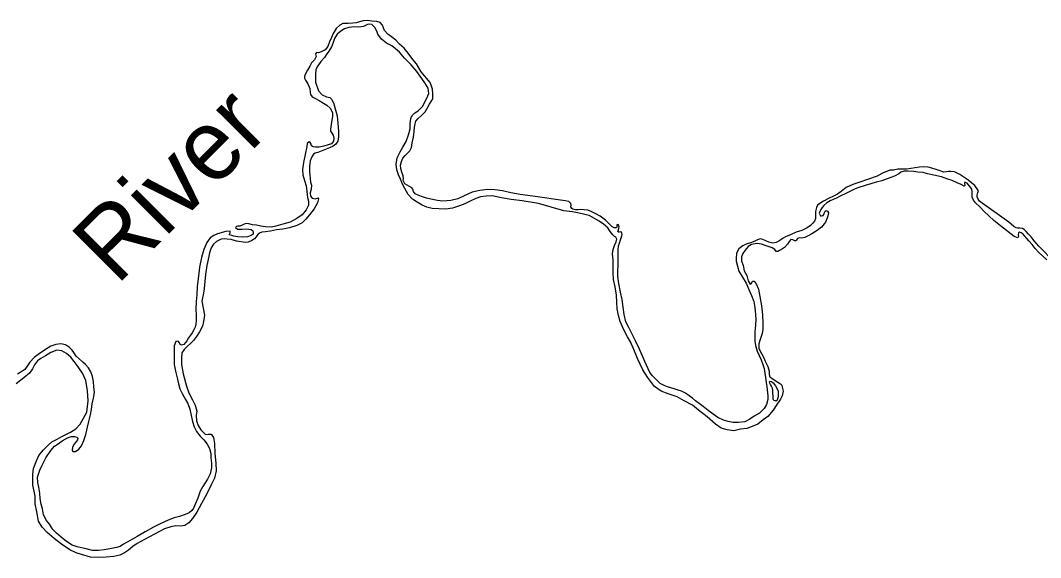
# Model space of a CAD drawing. Extents: x -939622 to -934245, y 1383184 to 1385301.
# Drawn here: x -935278.86 to -935255.93, y 1384122.07 to 1384134.15 of the extents above; entities that cross this region are included whole.
import ezdxf

# ---------------------------------------------------------------- set-up
doc = ezdxf.new("R2010")
doc.units = 0
doc.layers.add('Level 9', color=7, linetype='Continuous')

msp = doc.modelspace()

# ---------------------------------------------------------------- linework, layer by layer
at = {"layer": 'Level 9'}
for points in [[(-935269.997, 1384132.073), (-935269.922, 1384132.113), (-935269.818, 1384132.219), (-935269.78, 1384132.301), (-935269.727, 1384132.4), (-935269.682, 1384132.509), (-935269.695, 1384132.623), (-935269.774, 1384132.742), (-935269.841, 1384132.844), (-935269.953, 1384132.999), (-935270.077, 1384133.149), (-935270.226, 1384133.304), (-935270.344, 1384133.435), (-935270.428, 1384133.509), (-935270.513, 1384133.575), (-935270.63, 1384133.634), (-935270.745, 1384133.729), (-935270.824, 1384133.837), (-935270.851, 1384133.909), (-935270.894, 1384133.992), (-935270.963, 1384134.058), (-935271.041, 1384134.063), (-935271.152, 1384134.014), (-935271.251, 1384134.001), (-935271.362, 1384134.004), (-935271.478, 1384133.991), (-935271.574, 1384133.957), (-935271.658, 1384133.908), (-935271.738, 1384133.841), (-935271.803, 1384133.739), (-935271.841, 1384133.633), (-935271.868, 1384133.555), (-935271.93, 1384133.455), (-935271.986, 1384133.379), (-935272.025, 1384133.316), (-935272.105, 1384133.228), (-935272.173, 1384133.131), (-935272.22, 1384133.047), (-935272.231, 1384132.921), (-935272.23, 1384132.758), (-935272.159, 1384132.564), (-935272.078, 1384132.474), (-935271.981, 1384132.433), (-935271.909, 1384132.412), (-935271.861, 1384132.371), (-935271.818, 1384132.275), (-935271.784, 1384132.158), (-935271.741, 1384132.002), (-935271.725, 1384131.837), (-935271.714, 1384131.654), (-935271.71, 1384131.534), (-935271.724, 1384131.431), (-935271.775, 1384131.365), (-935271.828, 1384131.319), (-935271.915, 1384131.282), (-935272.023, 1384131.24), (-935272.178, 1384131.181), (-935272.238, 1384131.166), (-935272.274, 1384131.144), (-935272.309, 1384131.084), (-935272.347, 1384130.993), (-935272.364, 1384130.864), (-935272.36, 1384130.753), (-935272.34, 1384130.513), (-935272.316, 1384130.441), (-935272.327, 1384130.357), (-935272.35, 1384130.272), (-935272.344, 1384130.197), (-935272.307, 1384130.149), (-935272.226, 1384130.138), (-935272.173, 1384130.156), (-935272.16, 1384130.133), (-935272.187, 1384130.045), (-935272.258, 1384129.909), (-935272.361, 1384129.779), (-935272.445, 1384129.682), (-935272.528, 1384129.595), (-935272.647, 1384129.534), (-935272.812, 1384129.481), (-935272.964, 1384129.456), (-935273.105, 1384129.437), (-935273.24, 1384129.411), (-935273.351, 1384129.396), (-935273.431, 1384129.383), (-935273.488, 1384129.361), (-935273.524, 1384129.334), (-935273.563, 1384129.28), (-935273.601, 1384129.24), (-935273.661, 1384129.198), (-935273.738, 1384129.164), (-935273.804, 1384129.157), (-935274.003, 1384129.186), (-935274.123, 1384129.218), (-935274.213, 1384129.229), (-935274.282, 1384129.235), (-935274.348, 1384129.231), (-935274.452, 1384129.179), (-935274.521, 1384129.113), (-935274.574, 1384129.031), (-935274.609, 1384128.922), (-935274.641, 1384128.775)], [(-935269.971, 1384131.884), (-935269.921, 1384131.945), (-935269.84, 1384132.015), (-935269.763, 1384132.09), (-935269.665, 1384132.265), (-935269.63, 1384132.323), (-935269.588, 1384132.383), (-935269.592, 1384132.506), (-935269.596, 1384132.6), (-935269.627, 1384132.696), (-935269.654, 1384132.752), (-935269.851, 1384132.994), (-935269.961, 1384133.171), (-935270.039, 1384133.269), (-935270.097, 1384133.356), (-935270.176, 1384133.454), (-935270.236, 1384133.526), (-935270.339, 1384133.615), (-935270.424, 1384133.705), (-935270.523, 1384133.782), (-935270.599, 1384133.838), (-935270.674, 1384133.919), (-935270.699, 1384133.982), (-935270.723, 1384134.039), (-935270.775, 1384134.099), (-935270.853, 1384134.128), (-935270.964, 1384134.133), (-935271.069, 1384134.15), (-935271.156, 1384134.143), (-935271.237, 1384134.116), (-935271.311, 1384134.097), (-935271.386, 1384134.084), (-935271.491, 1384134.078), (-935271.548, 1384134.08), (-935271.617, 1384134.077), (-935271.683, 1384134.043), (-935271.763, 1384133.964), (-935271.828, 1384133.855), (-935271.872, 1384133.765), (-935271.91, 1384133.666), (-935271.952, 1384133.563), (-935272.008, 1384133.49), (-935272.098, 1384133.442), (-935272.16, 1384133.423), (-935272.205, 1384133.429), (-935272.229, 1384133.395), (-935272.217, 1384133.338), (-935272.249, 1384133.266), (-935272.32, 1384133.199), (-935272.359, 1384133.121), (-935272.406, 1384133.03), (-935272.462, 1384132.931), (-935272.474, 1384132.889), (-935272.479, 1384132.852), (-935272.452, 1384132.805), (-935272.4, 1384132.724), (-935272.358, 1384132.619), (-935272.348, 1384132.529), (-935272.339, 1384132.481), (-935272.302, 1384132.43), (-935272.227, 1384132.395), (-935272.146, 1384132.35), (-935272.049, 1384132.291), (-935271.974, 1384132.244), (-935271.898, 1384132.172), (-935271.85, 1384132.076), (-935271.849, 1384131.989), (-935271.866, 1384131.86), (-935271.891, 1384131.703), (-935271.894, 1384131.655), (-935271.858, 1384131.616), (-935271.83, 1384131.572), (-935271.815, 1384131.5), (-935271.823, 1384131.436), (-935271.868, 1384131.373), (-935271.94, 1384131.348), (-935272.041, 1384131.323), (-935272.146, 1384131.302), (-935272.227, 1384131.298), (-935272.281, 1384131.304), (-935272.317, 1384131.33), (-935272.326, 1384131.366), (-935272.351, 1384131.405), (-935272.372, 1384131.42), (-935272.413, 1384131.381), (-935272.425, 1384131.311), (-935272.5, 1384130.956), (-935272.52, 1384130.797), (-935272.513, 1384130.677), (-935272.479, 1384130.551), (-935272.436, 1384130.428), (-935272.423, 1384130.305), (-935272.419, 1384130.227), (-935272.41, 1384130.164), (-935272.382, 1384130.08), (-935272.384, 1384129.992), (-935272.437, 1384129.887), (-935272.526, 1384129.778), (-935272.649, 1384129.693), (-935272.798, 1384129.61), (-935272.962, 1384129.564)], [(-935262.062, 1384126.366), (-935262.034, 1384126.258), (-935262.03, 1384126.183), (-935262.015, 1384126.135), (-935261.97, 1384126.099), (-935261.894, 1384126.051), (-935261.774, 1384125.974), (-935261.75, 1384125.941), (-935261.731, 1384125.869), (-935261.719, 1384125.809), (-935261.739, 1384125.707), (-935261.774, 1384125.632), (-935261.863, 1384125.511), (-935261.946, 1384125.384), (-935262.059, 1384125.242), (-935262.169, 1384125.163), (-935262.288, 1384125.066), (-935262.414, 1384125.013), (-935262.536, 1384124.967), (-935262.677, 1384124.954), (-935262.827, 1384124.92), (-935262.977, 1384124.937), (-935263.109, 1384124.978), (-935263.242, 1384125.064), (-935263.426, 1384125.231), (-935263.622, 1384125.379), (-935263.758, 1384125.498), (-935263.941, 1384125.593), (-935264.101, 1384125.682), (-935264.299, 1384125.746), (-935264.459, 1384125.811), (-935264.607, 1384125.915), (-935264.764, 1384126.127), (-935264.874, 1384126.289), (-935264.99, 1384126.543), (-935265.072, 1384126.747), (-935265.146, 1384126.92), (-935265.215, 1384127.034), (-935265.301, 1384127.19), (-935265.38, 1384127.378), (-935265.42, 1384127.513), (-935265.445, 1384127.663), (-935265.459, 1384127.813), (-935265.466, 1384127.97), (-935265.497, 1384128.153), (-935265.529, 1384128.321), (-935265.536, 1384128.474), (-935265.54, 1384128.633), (-935265.541, 1384128.762), (-935265.551, 1384128.897), (-935265.537, 1384128.997), (-935265.508, 1384129.087), (-935265.473, 1384129.171), (-935265.455, 1384129.229), (-935265.477, 1384129.271), (-935265.51, 1384129.291), (-935265.549, 1384129.327), (-935265.607, 1384129.402), (-935265.661, 1384129.482), (-935265.755, 1384129.569), (-935265.854, 1384129.631), (-935266.077, 1384129.762), (-935266.305, 1384129.817), (-935266.453, 1384129.84), (-935266.645, 1384129.868), (-935267.216, 1384130.029), (-935267.585, 1384130.092), (-935267.828, 1384130.123), (-935268.05, 1384130.16), (-935268.26, 1384130.206), (-935268.392, 1384130.193), (-935268.518, 1384130.183), (-935268.626, 1384130.146), (-935268.751, 1384130.082), (-935268.871, 1384130.024), (-935268.993, 1384129.981), (-935269.149, 1384129.926), (-935269.298, 1384129.9), (-935269.454, 1384129.911), (-935269.604, 1384129.922), (-935269.727, 1384129.951), (-935269.83, 1384129.992), (-935269.947, 1384130.06), (-935270.05, 1384130.126), (-935270.146, 1384130.233), (-935270.22, 1384130.365), (-935270.274, 1384130.463), (-935270.317, 1384130.577), (-935270.366, 1384130.676), (-935270.4, 1384130.787), (-935270.416, 1384130.919), (-935270.393, 1384131.057), (-935270.328, 1384131.193), (-935270.263, 1384131.299), (-935270.192, 1384131.426), (-935270.139, 1384131.576), (-935270.102, 1384131.709), (-935270.1, 1384131.832), (-935270.086, 1384131.94), (-935270.056, 1384132.01), (-935269.997, 1384132.073)], [(-935264.319, 1384125.905), (-935264.394, 1384125.935), (-935264.484, 1384125.985), (-935264.566, 1384126.063), (-935264.657, 1384126.152), (-935264.714, 1384126.23), (-935264.827, 1384126.475), (-935264.949, 1384126.757), (-935265.035, 1384126.945), (-935265.117, 1384127.104), (-935265.187, 1384127.245), (-935265.251, 1384127.373), (-935265.294, 1384127.532), (-935265.314, 1384127.7), (-935265.339, 1384127.871), (-935265.374, 1384128.036), (-935265.408, 1384128.234), (-935265.43, 1384128.4), (-935265.427, 1384128.757), (-935265.426, 1384128.904), (-935265.426, 1384128.989), (-935265.418, 1384129.076), (-935265.394, 1384129.136), (-935265.374, 1384129.217), (-935265.36, 1384129.26), (-935265.345, 1384129.302), (-935265.339, 1384129.332), (-935265.342, 1384129.362), (-935265.352, 1384129.383), (-935265.376, 1384129.392), (-935265.4, 1384129.385), (-935265.424, 1384129.385), (-935265.43, 1384129.4), (-935265.421, 1384129.442), (-935265.409, 1384129.476), (-935265.407, 1384129.506), (-935265.419, 1384129.548), (-935265.431, 1384129.559), (-935265.455, 1384129.55), (-935265.457, 1384129.505), (-935265.466, 1384129.481), (-935265.517, 1384129.481), (-935265.568, 1384129.516), (-935265.708, 1384129.656), (-935265.828, 1384129.743), (-935265.91, 1384129.79), (-935266.018, 1384129.846), (-935266.111, 1384129.881), (-935266.189, 1384129.89), (-935266.273, 1384129.895), (-935266.324, 1384129.892), (-935266.384, 1384129.885), (-935266.444, 1384129.9), (-935266.471, 1384129.921), (-935266.49, 1384129.956), (-935266.484, 1384129.993), (-935266.493, 1384130.029), (-935266.532, 1384130.073), (-935266.614, 1384130.091), (-935267.346, 1384130.193), (-935267.628, 1384130.236), (-935267.835, 1384130.273), (-935268.024, 1384130.314), (-935268.199, 1384130.339), (-935268.364, 1384130.347), (-935268.537, 1384130.327), (-935268.705, 1384130.287), (-935268.887, 1384130.204), (-935269.03, 1384130.137), (-935269.186, 1384130.097), (-935269.369, 1384130.083), (-935269.483, 1384130.097), (-935269.633, 1384130.126), (-935269.735, 1384130.149), (-935269.843, 1384130.185), (-935269.919, 1384130.217), (-935269.985, 1384130.249), (-935270.024, 1384130.303), (-935270.04, 1384130.354), (-935270.067, 1384130.387), (-935270.118, 1384130.417), (-935270.169, 1384130.446), (-935270.223, 1384130.476), (-935270.26, 1384130.548), (-935270.251, 1384130.593), (-935270.258, 1384130.653), (-935270.286, 1384130.734), (-935270.31, 1384130.815), (-935270.32, 1384130.896), (-935270.296, 1384130.974), (-935270.267, 1384131.05), (-935270.211, 1384131.11), (-935270.151, 1384131.174), (-935270.107, 1384131.216), (-935270.074, 1384131.291), (-935270.057, 1384131.397), (-935270.028, 1384131.52), (-935270.014, 1384131.65), (-935270, 1384131.749), (-935269.989, 1384131.824), (-935269.971, 1384131.884)], [(-935258.282, 1384130.796), (-935258.375, 1384130.825), (-935258.462, 1384130.846), (-935258.558, 1384130.854), (-935258.651, 1384130.85), (-935258.947, 1384130.802), (-935259.142, 1384130.807), (-935259.235, 1384130.782), (-935259.322, 1384130.778), (-935259.483, 1384130.714), (-935259.608, 1384130.647), (-935259.821, 1384130.573), (-935259.994, 1384130.514), (-935260.15, 1384130.456), (-935260.305, 1384130.389), (-935260.412, 1384130.298), (-935260.493, 1384130.243), (-935260.588, 1384130.194), (-935260.687, 1384130.148), (-935260.812, 1384130.081), (-935260.893, 1384130.032), (-935260.943, 1384129.993), (-935260.967, 1384129.939), (-935260.993, 1384129.854), (-935260.993, 1384129.815), (-935260.989, 1384129.755), (-935260.992, 1384129.692), (-935261.012, 1384129.635), (-935261.048, 1384129.589), (-935261.104, 1384129.535), (-935261.179, 1384129.483), (-935261.301, 1384129.425), (-935261.424, 1384129.388), (-935261.538, 1384129.333), (-935261.663, 1384129.284), (-935261.717, 1384129.253), (-935261.767, 1384129.217), (-935261.818, 1384129.183), (-935261.878, 1384129.153), (-935261.947, 1384129.137), (-935262.04, 1384129.16), (-935262.172, 1384129.219), (-935262.238, 1384129.234), (-935262.292, 1384129.213), (-935262.337, 1384129.191), (-935262.433, 1384129.154), (-935262.546, 1384129.12), (-935262.627, 1384129.081), (-935262.716, 1384129.008), (-935262.766, 1384128.911), (-935262.777, 1384128.797), (-935262.771, 1384128.737), (-935262.743, 1384128.62), (-935262.715, 1384128.512), (-935262.548, 1384128.237), (-935262.487, 1384128.096), (-935262.432, 1384127.961), (-935262.38, 1384127.826), (-935262.352, 1384127.691), (-935262.338, 1384127.535), (-935262.334, 1384127.424), (-935262.342, 1384127.292), (-935262.353, 1384127.148), (-935262.358, 1384127.018), (-935262.354, 1384126.943), (-935262.339, 1384126.835), (-935262.302, 1384126.709), (-935262.259, 1384126.61), (-935262.213, 1384126.515), (-935262.176, 1384126.413), (-935262.148, 1384126.317), (-935262.127, 1384126.218), (-935262.111, 1384126.119), (-935262.101, 1384126.005), (-935262.088, 1384125.918), (-935262.076, 1384125.84), (-935262.063, 1384125.707), (-935262.059, 1384125.623), (-935262.091, 1384125.509), (-935262.141, 1384125.421), (-935262.251, 1384125.318), (-935262.371, 1384125.245), (-935262.469, 1384125.178), (-935262.582, 1384125.123), (-935262.72, 1384125.107), (-935262.843, 1384125.103), (-935262.954, 1384125.129), (-935263.056, 1384125.158), (-935263.183, 1384125.218), (-935263.288, 1384125.289), (-935263.406, 1384125.378), (-935263.518, 1384125.467), (-935263.687, 1384125.595), (-935263.759, 1384125.652), (-935263.831, 1384125.708), (-935263.916, 1384125.761), (-935264, 1384125.806), (-935264.078, 1384125.835), (-935264.168, 1384125.859), (-935264.241, 1384125.882), (-935264.319, 1384125.905)], [(-935257.637, 1384130.459), (-935257.634, 1384130.438), (-935257.652, 1384130.422), (-935257.715, 1384130.458), (-935257.808, 1384130.499), (-935257.92, 1384130.546), (-935258.019, 1384130.579), (-935258.157, 1384130.632), (-935258.328, 1384130.669), (-935258.473, 1384130.701), (-935258.572, 1384130.727), (-935258.689, 1384130.738), (-935258.782, 1384130.753), (-935258.905, 1384130.755), (-935258.998, 1384130.76), (-935259.076, 1384130.738), (-935259.12, 1384130.696), (-935259.201, 1384130.653), (-935259.278, 1384130.622), (-935259.383, 1384130.586), (-935259.503, 1384130.539), (-935259.628, 1384130.511), (-935259.745, 1384130.471), (-935259.877, 1384130.434), (-935260.014, 1384130.391), (-935260.098, 1384130.36), (-935260.298, 1384130.266), (-935260.435, 1384130.195), (-935260.519, 1384130.153), (-935260.597, 1384130.122), (-935260.662, 1384130.088), (-935260.74, 1384130.049), (-935260.802, 1384129.985), (-935260.838, 1384129.943), (-935260.871, 1384129.894), (-935260.897, 1384129.849), (-935260.906, 1384129.813), (-935260.881, 1384129.756), (-935260.857, 1384129.75), (-935260.821, 1384129.762), (-935260.795, 1384129.799), (-935260.786, 1384129.832), (-935260.771, 1384129.859), (-935260.753, 1384129.871), (-935260.723, 1384129.856), (-935260.702, 1384129.82), (-935260.722, 1384129.724), (-935260.769, 1384129.613), (-935260.855, 1384129.498), (-935260.951, 1384129.425), (-935261.07, 1384129.346), (-935261.171, 1384129.297), (-935261.234, 1384129.266), (-935261.297, 1384129.251), (-935261.351, 1384129.262), (-935261.393, 1384129.247), (-935261.425, 1384129.193), (-935261.455, 1384129.195), (-935261.501, 1384129.216), (-935261.549, 1384129.219), (-935261.584, 1384129.179), (-935261.623, 1384129.116), (-935261.688, 1384129.04), (-935261.736, 1384129.013), (-935261.801, 1384128.973), (-935261.837, 1384128.952), (-935261.873, 1384128.954), (-935261.907, 1384128.993), (-935261.964, 1384129.035), (-935262.102, 1384129.079), (-935262.204, 1384129.114), (-935262.306, 1384129.128), (-935262.426, 1384129.112), (-935262.504, 1384129.064), (-935262.575, 1384128.985), (-935262.622, 1384128.909), (-935262.652, 1384128.828), (-935262.657, 1384128.741), (-935262.62, 1384128.636), (-935262.592, 1384128.516), (-935262.534, 1384128.414), (-935262.503, 1384128.291), (-935262.461, 1384128.219), (-935262.428, 1384128.229), (-935262.41, 1384128.286), (-935262.371, 1384128.286), (-935262.323, 1384128.224), (-935262.271, 1384128.104), (-935262.24, 1384127.942), (-935262.202, 1384127.732), (-935262.182, 1384127.528), (-935262.172, 1384127.329), (-935262.177, 1384127.206), (-935262.191, 1384127.107), (-935262.235, 1384126.974), (-935262.264, 1384126.872), (-935262.263, 1384126.767), (-935262.202, 1384126.659), (-935262.153, 1384126.557), (-935262.123, 1384126.482), (-935262.062, 1384126.366)], [(-935255.617, 1384128.714), (-935255.968, 1384129.072), (-935256.074, 1384129.188), (-935256.146, 1384129.281), (-935256.201, 1384129.343), (-935256.255, 1384129.4), (-935256.301, 1384129.445), (-935256.337, 1384129.469), (-935256.4, 1384129.477), (-935256.442, 1384129.474), (-935256.484, 1384129.485), (-935256.532, 1384129.515), (-935256.644, 1384129.613), (-935257.244, 1384130.035), (-935257.307, 1384130.083), (-935257.338, 1384130.127), (-935257.356, 1384130.184), (-935257.359, 1384130.217), (-935257.351, 1384130.245), (-935257.339, 1384130.275), (-935257.327, 1384130.299), (-935257.339, 1384130.341), (-935257.409, 1384130.433), (-935257.59, 1384130.579), (-935257.744, 1384130.686), (-935257.807, 1384130.716), (-935257.867, 1384130.742), (-935257.948, 1384130.754), (-935258.005, 1384130.753), (-935258.044, 1384130.744), (-935258.107, 1384130.737), (-935258.191, 1384130.767), (-935258.282, 1384130.796)], [(-935255.794, 1384128.764), (-935255.973, 1384128.928), (-935256.057, 1384129.017), (-935256.124, 1384129.11), (-935256.194, 1384129.19), (-935256.239, 1384129.247), (-935256.294, 1384129.304), (-935256.327, 1384129.339), (-935256.366, 1384129.369), (-935256.408, 1384129.387), (-935256.432, 1384129.372), (-935256.438, 1384129.323), (-935256.428, 1384129.29), (-935256.443, 1384129.257), (-935256.524, 1384129.287), (-935256.832, 1384129.528), (-935256.986, 1384129.65), (-935257.092, 1384129.757), (-935257.197, 1384129.852), (-935257.3, 1384129.956), (-935257.394, 1384130.049), (-935257.439, 1384130.103), (-935257.47, 1384130.174), (-935257.468, 1384130.259), (-935257.471, 1384130.301), (-935257.48, 1384130.355), (-935257.514, 1384130.406), (-935257.553, 1384130.45), (-935257.586, 1384130.486), (-935257.623, 1384130.507), (-935257.641, 1384130.501), (-935257.646, 1384130.474), (-935257.637, 1384130.459)], [(-935272.962, 1384129.564), (-935273.118, 1384129.521), (-935273.22, 1384129.502), (-935273.352, 1384129.504), (-935273.457, 1384129.521), (-935273.553, 1384129.544), (-935273.646, 1384129.552), (-935273.724, 1384129.576), (-935273.793, 1384129.578), (-935273.847, 1384129.557), (-935273.874, 1384129.545), (-935273.93, 1384129.523), (-935273.978, 1384129.52), (-935274.005, 1384129.513), (-935274.023, 1384129.489), (-935273.978, 1384129.454), (-935273.876, 1384129.457), (-935273.774, 1384129.461), (-935273.723, 1384129.456), (-935273.675, 1384129.45), (-935273.639, 1384129.42), (-935273.629, 1384129.381), (-935273.632, 1384129.339), (-935273.671, 1384129.309), (-935273.757, 1384129.278), (-935273.871, 1384129.271), (-935273.973, 1384129.282), (-935274.066, 1384129.3), (-935274.111, 1384129.311), (-935274.166, 1384129.326), (-935274.163, 1384129.341), (-935274.145, 1384129.374), (-935274.148, 1384129.41), (-935274.247, 1384129.403), (-935274.433, 1384129.348), (-935274.516, 1384129.314), (-935274.597, 1384129.262), (-935274.674, 1384129.153), (-935274.741, 1384128.997), (-935274.791, 1384128.819), (-935274.837, 1384128.599), (-935274.868, 1384128.337), (-935274.891, 1384128.163), (-935274.898, 1384127.98), (-935274.909, 1384127.826), (-935274.919, 1384127.652), (-935274.909, 1384127.517), (-935274.911, 1384127.408), (-935274.92, 1384127.318), (-935274.931, 1384127.249), (-935274.961, 1384127.192), (-935274.999, 1384127.125), (-935275.038, 1384127.071), (-935275.082, 1384127.013), (-935275.123, 1384126.944), (-935275.15, 1384126.902), (-935275.189, 1384126.862), (-935275.243, 1384126.844), (-935275.27, 1384126.862), (-935275.288, 1384126.895), (-935275.315, 1384126.933), (-935275.366, 1384126.924), (-935275.404, 1384126.833), (-935275.407, 1384126.407), (-935275.376, 1384126.26), (-935275.336, 1384126.113), (-935275.31, 1384125.978), (-935275.279, 1384125.861), (-935275.228, 1384125.756), (-935275.149, 1384125.625), (-935275.1, 1384125.529), (-935275.051, 1384125.403), (-935275.023, 1384125.259), (-935274.995, 1384125.127), (-935274.952, 1384125.01), (-935274.906, 1384124.905), (-935274.818, 1384124.801), (-935274.736, 1384124.714), (-935274.664, 1384124.619), (-935274.609, 1384124.523), (-935274.581, 1384124.406), (-935274.58, 1384124.31), (-935274.567, 1384124.19), (-935274.566, 1384124.082), (-935274.592, 1384123.949), (-935274.654, 1384123.829), (-935274.758, 1384123.662), (-935274.817, 1384123.56), (-935274.876, 1384123.406), (-935274.926, 1384123.282), (-935274.967, 1384123.18), (-935275.008, 1384123.125), (-935275.065, 1384123.074), (-935275.154, 1384123.034), (-935275.283, 1384122.991), (-935275.403, 1384122.957), (-935275.537, 1384122.908), (-935275.716, 1384122.825), (-935275.872, 1384122.749), (-935276.06, 1384122.648), (-935276.236, 1384122.541)], [(-935274.641, 1384128.775), (-935274.667, 1384128.64), (-935274.698, 1384128.435), (-935274.715, 1384128.276), (-935274.728, 1384128.116), (-935274.745, 1384128.011), (-935274.783, 1384127.836), (-935274.752, 1384127.677), (-935274.723, 1384127.518), (-935274.743, 1384127.38), (-935274.769, 1384127.274), (-935274.834, 1384127.148), (-935274.902, 1384127.042), (-935274.971, 1384126.948), (-935275.033, 1384126.891), (-935275.11, 1384126.815), (-935275.179, 1384126.748), (-935275.229, 1384126.67), (-935275.24, 1384126.546), (-935275.242, 1384126.411), (-935275.204, 1384126.201), (-935275.127, 1384125.919), (-935275.075, 1384125.775), (-935274.996, 1384125.617), (-935274.932, 1384125.494), (-935274.898, 1384125.362), (-935274.909, 1384125.272), (-935274.902, 1384125.14), (-935274.865, 1384125.041), (-935274.807, 1384124.942), (-935274.741, 1384124.874), (-935274.698, 1384124.838), (-935274.639, 1384124.844), (-935274.576, 1384124.842), (-935274.518, 1384124.767), (-935274.499, 1384124.632), (-935274.494, 1384124.41), (-935274.471, 1384124.191), (-935274.458, 1384124.016), (-935274.496, 1384123.854), (-935274.572, 1384123.7), (-935274.67, 1384123.501), (-935274.794, 1384123.286), (-935274.897, 1384123.087), (-935274.995, 1384122.948), (-935275.075, 1384122.851), (-935275.167, 1384122.788), (-935275.257, 1384122.775), (-935275.368, 1384122.777), (-935275.482, 1384122.755), (-935275.62, 1384122.712), (-935276.073, 1384122.474), (-935276.237, 1384122.385), (-935276.33, 1384122.312), (-935276.428, 1384122.236), (-935276.518, 1384122.173), (-935276.625, 1384122.118), (-935276.763, 1384122.092), (-935276.93, 1384122.076), (-935277.113, 1384122.066), (-935277.284, 1384122.076), (-935277.489, 1384122.132), (-935277.606, 1384122.17), (-935277.753, 1384122.238), (-935277.934, 1384122.365), (-935278.103, 1384122.496), (-935278.257, 1384122.633), (-935278.369, 1384122.752), (-935278.457, 1384122.887), (-935278.492, 1384123.094), (-935278.532, 1384123.277), (-935278.531, 1384123.448), (-935278.55, 1384123.562), (-935278.578, 1384123.694), (-935278.582, 1384123.811), (-935278.583, 1384123.938), (-935278.566, 1384124.067), (-935278.501, 1384124.242), (-935278.448, 1384124.359), (-935278.347, 1384124.484), (-935278.246, 1384124.587), (-935278.151, 1384124.668), (-935278.035, 1384124.732), (-935277.93, 1384124.787), (-935277.811, 1384124.849), (-935277.733, 1384124.891), (-935277.614, 1384124.964), (-935277.519, 1384125.064), (-935277.368, 1384125.336), (-935277.334, 1384125.595), (-935277.354, 1384125.82), (-935277.389, 1384126.048), (-935277.462, 1384126.216), (-935277.559, 1384126.359), (-935277.653, 1384126.476), (-935277.726, 1384126.571), (-935277.825, 1384126.654), (-935277.928, 1384126.72), (-935278.045, 1384126.734), (-935278.176, 1384126.682), (-935278.299, 1384126.608)], [(-935276.236, 1384122.541), (-935276.397, 1384122.45), (-935276.546, 1384122.368), (-935276.615, 1384122.319), (-935276.704, 1384122.294), (-935276.851, 1384122.266), (-935276.977, 1384122.244), (-935277.109, 1384122.222), (-935277.241, 1384122.227), (-935277.382, 1384122.262), (-935277.487, 1384122.285), (-935277.583, 1384122.305), (-935277.694, 1384122.346), (-935277.827, 1384122.426), (-935277.948, 1384122.524), (-935278.047, 1384122.614), (-935278.132, 1384122.697), (-935278.208, 1384122.82), (-935278.271, 1384122.897), (-935278.338, 1384123.029), (-935278.366, 1384123.164), (-935278.394, 1384123.266), (-935278.413, 1384123.392), (-935278.426, 1384123.515), (-935278.445, 1384123.653), (-935278.47, 1384123.752), (-935278.48, 1384123.875), (-935278.425, 1384124.035), (-935278.369, 1384124.147), (-935278.289, 1384124.31), (-935278.176, 1384124.476), (-935278.096, 1384124.57), (-935278.013, 1384124.627), (-935277.923, 1384124.694), (-935277.801, 1384124.761), (-935277.717, 1384124.789), (-935277.645, 1384124.793), (-935277.594, 1384124.772), (-935277.57, 1384124.754), (-935277.579, 1384124.715), (-935277.626, 1384124.652), (-935277.659, 1384124.609), (-935277.691, 1384124.546), (-935277.7, 1384124.492), (-935277.684, 1384124.45), (-935277.622, 1384124.453), (-935277.547, 1384124.508), (-935277.488, 1384124.581), (-935277.432, 1384124.701), (-935277.391, 1384124.834), (-935277.35, 1384124.997), (-935277.321, 1384125.126), (-935277.283, 1384125.277), (-935277.263, 1384125.394), (-935277.246, 1384125.523), (-935277.215, 1384125.653), (-935277.198, 1384125.782), (-935277.211, 1384125.905), (-935277.218, 1384126.028), (-935277.24, 1384126.139), (-935277.279, 1384126.247), (-935277.328, 1384126.337), (-935277.395, 1384126.406), (-935277.458, 1384126.465), (-935277.54, 1384126.537), (-935277.606, 1384126.599), (-935277.658, 1384126.68), (-935277.697, 1384126.734), (-935277.758, 1384126.79), (-935277.848, 1384126.85), (-935277.953, 1384126.876), (-935278.067, 1384126.86), (-935278.178, 1384126.82), (-935278.321, 1384126.735), (-935278.437, 1384126.649), (-935278.541, 1384126.573), (-935278.648, 1384126.464), (-935278.708, 1384126.371), (-935278.758, 1384126.295), (-935278.829, 1384126.25), (-935278.928, 1384126.195)], [(-935278.299, 1384126.608), (-935278.4, 1384126.548), (-935278.478, 1384126.493), (-935278.546, 1384126.402), (-935278.587, 1384126.315), (-935278.658, 1384126.218), (-935278.783, 1384126.112), (-935278.956, 1384125.972)], [(-935261.952, 1384125.756), (-935261.95, 1384125.823), (-935261.956, 1384125.874), (-935261.977, 1384125.925), (-935261.999, 1384125.96), (-935262.014, 1384125.987), (-935262.026, 1384126.023), (-935262.017, 1384126.035), (-935261.978, 1384126.027), (-935261.942, 1384126), (-935261.893, 1384125.931), (-935261.857, 1384125.877), (-935261.832, 1384125.806), (-935261.829, 1384125.736), (-935261.831, 1384125.679), (-935261.843, 1384125.634), (-935261.855, 1384125.61), (-935261.879, 1384125.586), (-935261.9, 1384125.589), (-935261.924, 1384125.603), (-935261.942, 1384125.633)], [(-935261.942, 1384125.633), (-935261.945, 1384125.666), (-935261.94, 1384125.705), (-935261.952, 1384125.756)]]:
    msp.add_lwpolyline(points, dxfattribs=at)

# ---------------------------------------------------------------- texts
msp.add_text('River', height=1.584, rotation=45, dxfattribs=at).set_placement((-935276.699, 1384128.173))

doc.saveas('drawing.dxf')
